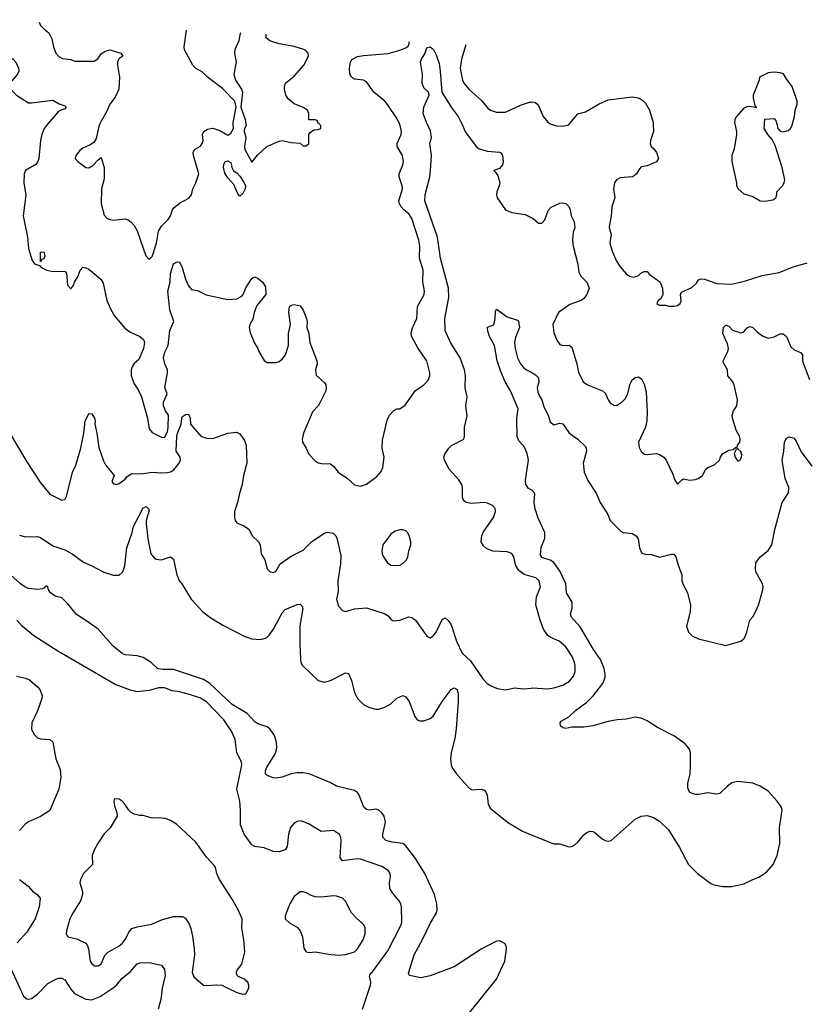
# Model space of a CAD drawing. Header units: inches. Extents: x 1682530 to 1839546, y 640742 to 791647.
# Tile 452 of 656: x 1706611 to 1711817, y 784163 to 790691. Entities that reach past the tile are written whole.
import ezdxf

# ---------------------------------------------------------------- set-up
doc = ezdxf.new("R2010")
doc.units = ezdxf.units.IN
doc.header["$MEASUREMENT"] = 0
for name, color, linetype in [('B7708', 7, 'Continuous'), ('B7709', 7, 'Continuous'), ('B7718', 7, 'Continuous'), ('B7719', 7, 'Continuous')]:
    doc.layers.add(name, color=color, linetype=linetype)

msp = doc.modelspace()

# ---------------------------------------------------------------- linework, layer by layer
at = {"layer": 'B7708', "color": 5}
for points, elevation in [([(1706797.8, 790000), (1706772.3, 789970), (1706756.8, 789930), (1706749, 789889), (1706738, 789770), (1706732, 789750), (1706717, 789730), (1706650, 789691.2), (1706641.5, 789670), (1706639.6, 789610), (1706651.7, 789528.3), (1706633.7, 789390), (1706662.4, 789250), (1706670, 789174), (1706694.4, 789094.4), (1706710, 789072), (1706742, 789062), (1706752, 789050), (1706792, 789030), (1706830, 789021.6), (1706910, 789022.8), (1706920.7, 789010), (1706926.8, 788930), (1706950, 788906), (1706970, 788932), (1706973.6, 788950), (1706998, 788990), (1707011.8, 789030), (1707029.7, 789050.3), (1707050, 789046.7), (1707070, 789036.5), (1707147.7, 788970), (1707164.1, 788944.1), (1707189, 788829), (1707213.3, 788773.3), (1707238, 788730), (1707310, 788643), (1707340.9, 788620.9), (1707406.8, 788590), (1707430.4, 788570), (1707437.1, 788550), (1707432.2, 788510), (1707401.3, 788438.7), (1707370, 788412), (1707356.4, 788390), (1707349, 788370), (1707349.1, 788330), (1707370, 788277.3), (1707396.7, 788236.7), (1707419.3, 788190), (1707458.7, 788050), (1707470, 787978.8), (1707490, 787954.9), (1707550, 787922), (1707570, 787921.6), (1707590, 787958), (1707594.6, 787990), (1707596.1, 788070), (1707577.3, 788097.3), (1707564.1, 788130), (1707565, 788155), (1707589.2, 788210), (1707573.2, 788253.2), (1707590.7, 788350), (1707590.2, 788370.2), (1707573.6, 788410), (1707564.3, 788450), (1707572.7, 788487.2), (1707595.7, 788530), (1707605, 788630), (1707633.2, 788690), (1707606.3, 788766.3), (1707592.7, 788890), (1707607.1, 788950), (1707611.1, 789008.9), (1707630, 789072.4), (1707650, 789083), (1707670, 789086), (1707687.8, 789047.8), (1707710.3, 788970), (1707730, 788926.8), (1707750, 788903), (1707790, 788896.3), (1707846.7, 788866.7), (1707990, 788836.5), (1708050, 788840.9), (1708082, 788858), (1708091.8, 788870), (1708110, 788914), (1708150, 788976), (1708158.6, 788981.4), (1708170, 788986.8), (1708190, 788977.3), (1708219.1, 788950), (1708239, 788919), (1708242, 788870), (1708183.4, 788796.6), (1708165.5, 788750), (1708155.5, 788704.5), (1708136, 788670), (1708130.8, 788650), (1708138, 788618), (1708166.4, 788546.4), (1708190, 788512), (1708196, 788490), (1708230, 788432), (1708250, 788418), (1708310, 788417.3), (1708330, 788424), (1708350, 788440.7), (1708371.6, 788470), (1708391.8, 788530), (1708391.8, 788610), (1708405.1, 788670), (1708395.1, 788750), (1708399, 788790), (1708410, 788798.8), (1708430, 788802), (1708470, 788793), (1708490, 788764.9), (1708511.8, 788710), (1708516.5, 788690), (1708513, 788650), (1708527, 788610), (1708533.7, 788550), (1708579.1, 788430), (1708582, 788410), (1708570.6, 788370), (1708575.2, 788335.2), (1708630, 788282.8), (1708639.1, 788270), (1708643, 788250), (1708639.1, 788230), (1708600.4, 788150), (1708588.5, 788130), (1708552.4, 788090), (1708542, 788070), (1708492, 787950), (1708483, 787910), (1708485.5, 787890), (1708510, 787851), (1708526, 787810), (1708570, 787765.5), (1708590, 787753.4), (1708610, 787748.4), (1708670, 787746), (1708690.3, 787730.3), (1708722, 787690), (1708783.8, 787650), (1708830, 787606.4), (1708870, 787597.6), (1708910, 787610.4), (1708977.5, 787662.5), (1709005.3, 787694.7), (1709017.5, 787722.5), (1709026.9, 787790), (1709013.3, 787850), (1709015.8, 787904.2), (1709045.3, 788034.7), (1709060.9, 788070), (1709090, 788100.7), (1709110, 788110.8), (1709130, 788111.3), (1709164.7, 788135.3), (1709232.7, 788230), (1709290, 788270.6), (1709318.5, 788301.5), (1709327.8, 788330), (1709327.8, 788350), (1709309.6, 788430), (1709251.6, 788511.6), (1709206.6, 788593.4), (1709205.4, 788614.6), (1709212.9, 788647.1), (1709243.6, 788710), (1709247.2, 788790), (1709292, 788870), (1709293.5, 788890), (1709282.6, 788950), (1709283.9, 789030), (1709259.7, 789110), (1709262.3, 789190), (1709255.6, 789230), (1709210, 789373.6), (1709190, 789403.5), (1709156, 789430), (1709138.4, 789450), (1709127, 789470), (1709122.8, 789490), (1709147.6, 789570), (1709146, 789590), (1709126, 789650), (1709126.2, 789670), (1709150.7, 789729.3), (1709154, 789750), (1709147.6, 789790), (1709112.1, 789850), (1709112.9, 789870), (1709138.9, 789930), (1709140.7, 789950), (1709133.2, 789990), (1709128.4, 790000)], 860), ([(1707142.8, 790000), (1707136.5, 789983.5), (1707117.3, 789902.7), (1707102.8, 789877.2), (1707079.1, 789860.9), (1707030, 789839.5), (1707010, 789823.7), (1706983, 789790), (1706978.8, 789770), (1706996, 789750), (1707050, 789710.6), (1707070, 789707.7), (1707095.2, 789724.8), (1707130, 789762.8), (1707150, 789778), (1707171.5, 789710), (1707170, 789636), (1707153.6, 789570), (1707150.8, 789470.8), (1707170, 789394), (1707190, 789372.4), (1707210, 789365.2), (1707230, 789361.3), (1707310, 789370.6), (1707330, 789364.9), (1707350, 789348), (1707370, 789325.5), (1707390.2, 789290.2), (1707446.2, 789126.2), (1707470, 789101), (1707490, 789122), (1707517.4, 789210), (1707531, 789289), (1707550, 789322.8), (1707594.5, 789365.5), (1707610, 789390.6), (1707623.5, 789430), (1707634.9, 789445.1), (1707670, 789474), (1707732.1, 789507.9), (1707748.7, 789530), (1707758, 789570), (1707779.2, 789610), (1707797.4, 789670), (1707763, 789790), (1707761.6, 789810), (1707769.7, 789830.3), (1707810, 789853), (1707821.3, 789870), (1707826, 789890), (1707823.1, 789930), (1707830.9, 789950), (1707854.6, 789965.4), (1707890, 789972.1), (1707936.4, 789956.4), (1707990, 789924.7), (1708010, 789939.5), (1708027.8, 789970), (1708026.6, 790000)], 880), ([(1708110.1, 790000), (1708112, 789990), (1708101.8, 789970), (1708098.9, 789950), (1708110.2, 789910), (1708101.1, 789850), (1708103.5, 789830), (1708150, 789746), (1708190, 789794), (1708249.5, 789850.5), (1708330, 789886), (1708350, 789891), (1708410, 789876), (1708470, 789872), (1708490, 789854), (1708510, 789854), (1708526, 789870), (1708526, 789930), (1708536.4, 789943.6), (1708560.4, 789959.6), (1708590, 789962), (1708606, 789970), (1708606, 789990), (1708595.2, 790000)], 880), ([(1710000, 786999.9), (1709953.5, 787013.5), (1709918.3, 787038.3), (1709898.5, 787070), (1709886.5, 787130), (1709872.7, 787152.7), (1709841.9, 787161.9), (1709746.2, 787166.2), (1709704.8, 787184.8), (1709683.4, 787203.4), (1709669.9, 787230), (1709672.9, 787270), (1709684.6, 787295.4), (1709751.2, 787390), (1709763.4, 787430), (1709761.8, 787450), (1709743.1, 787470), (1709710, 787486.3), (1709690, 787489.8), (1709603.3, 787483.3), (1709570, 787489.6), (1709558.9, 787498.9), (1709549.6, 787510), (1709545.3, 787525.3), (1709545.6, 787590), (1709539.8, 787610), (1709520.6, 787640.6), (1709457.6, 787710), (1709425.6, 787770), (1709422.4, 787790), (1709428, 787810), (1709454, 787850), (1709472.5, 787867.5), (1709554, 787910), (1709559, 787930), (1709558, 787990), (1709576.1, 788063.9), (1709566.9, 788130), (1709575.8, 788190), (1709563.1, 788250), (1709564.8, 788330), (1709558.2, 788370), (1709530.8, 788450), (1709464.7, 788550), (1709431.3, 788630), (1709428.2, 788710), (1709454.2, 788850), (1709453.6, 788910), (1709399, 789110), (1709380.6, 789250), (1709295.3, 789490), (1709297.7, 789530), (1709328, 789650), (1709333.8, 789690), (1709340.4, 789790), (1709329.8, 789869.8), (1709341, 789910), (1709334.2, 789954.2), (1709310.9, 790000)], 840), ([(1709539.9, 790000), (1709566, 789946), (1709636, 789850), (1709655.1, 789835.1), (1709710, 789819), (1709790, 789813.6), (1709798, 789810), (1709811.4, 789791.4), (1709814.6, 789750), (1709810, 789729.3), (1709790, 789703.7), (1709752, 789690), (1709762.8, 789682.8), (1709778.9, 789658.9), (1709792, 789610), (1709788.7, 789590), (1709772, 789550), (1709770.3, 789530), (1709776, 789510), (1709830, 789431), (1709873, 789413), (1709960.4, 789400.4), (1710000, 789380.3)], 840), ([(1710000, 787573.9), (1709983.5, 787583.5), (1709965, 787610), (1709962.4, 787637.6), (1709982.5, 787770), (1709974.1, 787814.1), (1709956.4, 787856.4), (1709919.3, 787899.3), (1709906.6, 787926.6), (1709906, 788050), (1709913.2, 788110), (1709863.6, 788230), (1709827.3, 788290), (1709798.3, 788358.3), (1709774, 788430), (1709758, 788530), (1709725.1, 788590), (1709713.2, 788626.8), (1709710, 788652), (1709752, 788668), (1709760.9, 788710), (1709763.1, 788756.9), (1709770, 788772), (1709841.1, 788721.1), (1709910, 788698.8), (1709917.3, 788690), (1709923, 788650), (1709895.8, 788584.2), (1709890.2, 788550), (1709893.4, 788510), (1709908.7, 788448.7), (1709929.4, 788409.4), (1709948, 788388), (1709970, 788370.3), (1710000, 788353.6)], 820), ([(1706555, 787935), (1706658.8, 787758.8), (1706750, 787621.3), (1706810, 787545.2), (1706890, 787504.9), (1706910, 787510.3), (1706922.2, 787530), (1706960.6, 787690), (1706982.8, 787737.2), (1707015.9, 787850), (1707035.3, 787950), (1707045.3, 788030), (1707070, 788080.5), (1707090, 788078), (1707105.7, 788050), (1707110.2, 788030), (1707108.2, 788008.2), (1707122.2, 787950), (1707135.1, 787855.1), (1707165.7, 787765.7), (1707180.4, 787740.4), (1707236.3, 787670), (1707222.4, 787630), (1707230, 787614.8), (1707250, 787608.4), (1707270, 787616.3), (1707310, 787644.9), (1707320.4, 787659.6), (1707350, 787680.2), (1707430, 787681.9), (1707490, 787691.9), (1707550, 787687.4), (1707590, 787689.5), (1707610, 787693.9), (1707632.6, 787707.4), (1707667.3, 787750), (1707676.1, 787770), (1707674.2, 787790), (1707647.1, 787830), (1707652.8, 787930), (1707657.7, 787950), (1707681.6, 788010), (1707684.8, 788050), (1707690, 788059.5), (1707710, 788073.4), (1707730, 788076), (1707740.7, 788050), (1707744, 788010), (1707810.6, 787930.6), (1707850, 787917.3), (1707890, 787914.4), (1707990, 787950.6), (1708050, 787956.3), (1708070, 787946), (1708101.4, 787901.4), (1708110.8, 787870), (1708115.5, 787750), (1708093.4, 787670), (1708084.4, 787610), (1708066.7, 787550), (1708055.3, 787490), (1708035.5, 787430), (1708034, 787390), (1708038.8, 787370), (1708050, 787356), (1708096.1, 787336.1), (1708120.4, 787320.4), (1708130.7, 787310), (1708151, 787270), (1708194, 787230), (1708204, 787210), (1708211, 787150), (1708236, 787110), (1708251, 787050), (1708270, 787031), (1708290, 787026), (1708302, 787030), (1708310, 787036), (1708337.5, 787082.5), (1708410, 787134.4), (1708490, 787173.1), (1708547.9, 787232.1), (1708630, 787286.3), (1708650, 787292.9), (1708687.7, 787287.7), (1708705.3, 787270), (1708712.8, 787252.8), (1708738, 787138), (1708736.9, 787083.1), (1708719.1, 786970), (1708720.7, 786899.3), (1708710.4, 786850), (1708723.6, 786803.6), (1708750, 786773.4), (1708770, 786766.8), (1708830, 786785.5), (1708910, 786792.4), (1709032.1, 786752.1), (1709055.6, 786735.6), (1709073, 786713), (1709090, 786705.5), (1709130, 786710.4), (1709190, 786732.7), (1709210, 786727.7), (1709233, 786710), (1709310, 786604), (1709330, 786593.4), (1709350, 786604.9), (1709370, 786630.6), (1709410, 786714), (1709430, 786725.5), (1709450, 786708.4), (1709470, 786678.4), (1709505.4, 786570), (1709542.6, 786490), (1709599.4, 786439.4), (1709680, 786320), (1709709.2, 786289.2), (1709730, 786275.8), (1709775.8, 786255.8), (1709830, 786248.7), (1709890, 786261.3), (1709950, 786254.9), (1710000, 786259.9)], 840), ([(1706610, 787273), (1706650, 787262), (1706730, 787264.9), (1706750, 787258.4), (1706830, 787202.6), (1706910, 787175.3), (1706958.8, 787150), (1707033.3, 787093.3), (1707090, 787070.3), (1707169, 787029), (1707230, 787008.8), (1707270, 787008.5), (1707290, 787025.5), (1707298.7, 787041.3), (1707307, 787073), (1707321.5, 787190), (1707356.4, 787290), (1707365.7, 787330), (1707426.3, 787450), (1707430, 787455.5), (1707450, 787463), (1707465.8, 787445.8), (1707466.4, 787430), (1707448.4, 787371.6), (1707448.4, 787350), (1707461.1, 787250), (1707481.1, 787150), (1707502, 787122), (1707514.4, 787114.4), (1707550, 787110.4), (1707610, 787130.8), (1707630, 787114), (1707651.6, 787010), (1707669.2, 786969.2), (1707686, 786950), (1707748.4, 786850), (1707825.3, 786765.3), (1707871.6, 786730), (1707956.3, 786676.3), (1708102, 786602), (1708150, 786585.5), (1708210, 786580.7), (1708246.9, 786593.1), (1708265.1, 786610), (1708292.4, 786650), (1708350, 786759.1), (1708370, 786781.6), (1708450, 786812.7), (1708470, 786816.3), (1708482.4, 786802.4), (1708486.6, 786786.6), (1708468.2, 786671.8), (1708466.6, 786553.4), (1708471.1, 786451.1), (1708474.6, 786430), (1708484.9, 786410), (1708590, 786310.3), (1708630, 786298), (1708670, 786308.8), (1708770, 786361.3), (1708790, 786356.3), (1708809, 786310), (1708830.2, 786230), (1708849, 786190), (1708890, 786151.5), (1708930, 786130.2), (1708970, 786120.2), (1708990, 786120.8), (1709030, 786132.6), (1709070, 786155.3), (1709110, 786193.4), (1709150.4, 786210.4), (1709170, 786200.7), (1709191.6, 786171.6), (1709230, 786071), (1709244, 786050), (1709261.6, 786041.6), (1709290, 786042.4), (1709330, 786058.7), (1709350, 786074), (1709411.1, 786170), (1709470, 786250.4), (1709490, 786260.4), (1709510, 786250.4), (1709517.2, 786217.2), (1709516.5, 786170), (1709502.8, 785990), (1709494.4, 785925.6), (1709470.1, 785830), (1709465.5, 785790), (1709469.4, 785750), (1709476.9, 785730), (1709505.8, 785690), (1709590, 785595.6), (1709610, 785585.8), (1709670, 785590.3), (1709690, 785582.6), (1709700.9, 785570), (1709709.1, 785550), (1709715.4, 785490), (1709730, 785462), (1709850, 785366.7), (1709944, 785310), (1710000, 785287.5)], 820), ([(1709590, 784104.9), (1709770.6, 784330), (1709825.1, 784450), (1709836.2, 784530), (1709835.1, 784550), (1709826.6, 784566.6), (1709790, 784583.7), (1709770, 784582), (1709670, 784528.2), (1709490, 784411.9), (1709330, 784352.8), (1709270, 784339.1), (1709194, 784354), (1709188.2, 784370), (1709226, 784490), (1709283.2, 784596.8), (1709330, 784699.3), (1709372.7, 784770), (1709377.7, 784790), (1709374.4, 784830), (1709359.8, 784890), (1709294.8, 785030), (1709233.5, 785130), (1709170, 785214.7), (1709149.8, 785229.8), (1709078.7, 785238.7), (1709037.2, 785250), (1709017.6, 785270), (1709016.9, 785290), (1709034.8, 785370), (1709026.6, 785410), (1709010, 785433), (1708990, 785451.1), (1708970, 785457.7), (1708930, 785451), (1708910, 785455.3), (1708891.1, 785470), (1708861.2, 785550), (1708850, 785566.9), (1708830, 785579.7), (1708710, 785609.8), (1708672, 785632), (1708530, 785690.9), (1708490, 785698.5), (1708450, 785697.7), (1708410, 785690.9), (1708350, 785669.7), (1708310, 785662.4), (1708290, 785664.5), (1708250, 785680.9), (1708240.9, 785690), (1708239.6, 785710), (1708246.9, 785730), (1708301.4, 785818.6), (1708312.9, 785850), (1708314.2, 785870), (1708309.7, 785910), (1708298.3, 785950), (1708267.6, 785990), (1708250, 786002.6), (1708190, 786023.1), (1708170, 786036.8), (1708118, 786090), (1708019.1, 786150), (1707870, 786289.2), (1707830, 786315.4), (1707630, 786382.9), (1707562.5, 786382.5), (1707527.4, 786387.4), (1707482, 786430), (1707430, 786463.2), (1707390, 786473.4), (1707310, 786480.9), (1707290, 786489.7), (1707230, 786538.5), (1707130.9, 786650), (1707050, 786707.6), (1706986.4, 786746.4), (1706930, 786817.4), (1706890, 786856.9), (1706845.2, 786870), (1706816, 786890), (1706802, 786910), (1706798, 786930), (1706790, 786938), (1706776, 786924), (1706762, 786918), (1706730, 786913.2), (1706670, 786920.7), (1706646, 786930), (1706617.2, 786950), (1706549.3, 787010)], 820), ([(1708882.7, 784130), (1708936.2, 784290), (1708937.6, 784310), (1708929.4, 784350), (1708934.1, 784365.9), (1708950, 784377.8), (1709050, 784518.3), (1709138.5, 784690), (1709143.1, 784710), (1709141.7, 784810), (1709137.4, 784830), (1709126.6, 784850), (1709081.5, 784901.5), (1709064, 784930), (1709061, 784970), (1709068.5, 785010), (1709065.1, 785030), (1709052.1, 785050), (1709010, 785077.1), (1708870, 785125), (1708850, 785127), (1708750, 785114.7), (1708733.6, 785133.6), (1708741.7, 785250), (1708738.9, 785270), (1708729.7, 785289.7), (1708690, 785315.6), (1708608.3, 785308.3), (1708530, 785356.9), (1708493.5, 785373.5), (1708470, 785378.9), (1708450, 785375.1), (1708430, 785364), (1708405, 785335), (1708392, 785290), (1708383.1, 785210), (1708370, 785186.9), (1708330, 785173.7), (1708290, 785175.1), (1708230, 785200.4), (1708170, 785208.4), (1708150, 785219.7), (1708097.7, 785290), (1708073.6, 785353.6), (1708073.8, 785450), (1708068.8, 785508.8), (1708049.8, 785590), (1708083.1, 785750), (1708080.3, 785770), (1708050.6, 785830), (1708038.1, 785918.1), (1708014.2, 785974.2), (1707964, 786050), (1707850, 786169.1), (1707810, 786191.7), (1707737, 786217), (1707670, 786235.7), (1707621, 786241.1), (1707570, 786262), (1707530, 786260.5), (1707470, 786244.2), (1707390, 786235.5), (1707345.2, 786245.2), (1707243.6, 786283.6), (1706863.9, 786503.9), (1706705.3, 786605.3), (1706628.3, 786670), (1706591.3, 786710)], 840), ([(1706590, 786338.9), (1706650, 786326), (1706675.3, 786315.3), (1706730, 786267.7), (1706743.8, 786250), (1706760.5, 786210), (1706758, 786190), (1706730, 786109), (1706692, 786030), (1706690, 785986), (1706708.9, 785948.9), (1706730, 785930.5), (1706750, 785923.1), (1706810, 785917.6), (1706830, 785900.7), (1706851, 785790), (1706878.7, 785718.7), (1706884.1, 785670), (1706870.1, 785589.9), (1706811.1, 785448.9), (1706750, 785408), (1706670, 785373.6), (1706650, 785358.4), (1706610, 785315.6)], 840), ([(1706610.4, 784990), (1706667.1, 784947.1), (1706698.7, 784910), (1706729.3, 784889.3), (1706746.5, 784866.5), (1706740.2, 784810), (1706713.8, 784730), (1706657.9, 784642.1), (1706594.8, 784570)], 840), ([(1706539, 784430), (1706637.1, 784217.1), (1706659.1, 784199.1), (1706670, 784196.3), (1706690, 784201.6), (1706730, 784230.4), (1706798.4, 784301.6), (1706850, 784329.3), (1706870, 784336.5), (1706890, 784337.3), (1706910, 784325.5), (1706950, 784262.8), (1706975.2, 784235.2), (1707050, 784196.5), (1707090, 784193.2), (1707145.4, 784214.6), (1707230, 784271.1), (1707252.8, 784290), (1707290, 784336.1), (1707342.4, 784377.6), (1707390, 784431.4), (1707410, 784438.5), (1707470, 784440.2), (1707550, 784421.6), (1707570, 784394.8), (1707574.1, 784354.1), (1707554.8, 784270), (1707545.4, 784194.6), (1707529, 784130)], 840)]:
    msp.add_lwpolyline(points, dxfattribs=dict(at, elevation=elevation))
at = {"layer": 'B7708', "color": 5, "elevation": 860}
for points in [[(1708070, 789520.4), (1708055.5, 789535.5), (1708030, 789598.9), (1707990, 789642.6), (1707970, 789674), (1707961.5, 789710), (1707962.9, 789730), (1707972.7, 789750), (1707990, 789755.2), (1708010, 789744), (1708017.4, 789710), (1708027.8, 789687.8), (1708050, 789675.2), (1708070, 789652.5), (1708099.4, 789610), (1708107.9, 789590), (1708105.3, 789570), (1708090, 789538.9)], [(1706750, 789086), (1706748, 789150), (1706770, 789151.3), (1706776.9, 789123.1), (1706770, 789106), (1706758, 789102)], [(1709150, 787309.2), (1709130.9, 787309.1), (1709099.8, 787300.2), (1709070, 787279), (1709017.3, 787210), (1709010.5, 787170), (1709013, 787150), (1709022, 787130), (1709047.7, 787090), (1709060.7, 787080.7), (1709070, 787075.5), (1709110, 787072.7), (1709130, 787075.5), (1709150, 787086), (1709174.5, 787110), (1709182.9, 787130), (1709189.7, 787170.3), (1709203.7, 787210), (1709203.7, 787230), (1709191.7, 787271.7), (1709181.2, 787290), (1709170, 787301.2)], [(1707254, 785526), (1707238, 785522), (1707234, 785506), (1707241, 785470), (1707255.3, 785435.3), (1707256, 785410), (1707210, 785334), (1707170, 785293.2), (1707130, 785232.7), (1707107, 785190), (1707092.4, 785150), (1707093.4, 785090), (1707034, 785030), (1707013.4, 784990), (1707010.6, 784969.4), (1707027, 784910), (1707027.2, 784890), (1707013.4, 784850), (1706958.6, 784761.4), (1706943.8, 784730), (1706920.7, 784650), (1706918.8, 784630), (1706930, 784611.3), (1706990, 784596.4), (1707048.9, 784568.9), (1707061.3, 784550), (1707067, 784530), (1707078.7, 784450), (1707090.6, 784430), (1707110, 784418.7), (1707130, 784418.7), (1707150, 784430.6), (1707174.4, 784485.6), (1707192.5, 784507.5), (1707269.5, 784550), (1707290, 784567.2), (1707310, 784592.7), (1707336.5, 784643.5), (1707355.2, 784664.8), (1707390, 784676.5), (1707485.6, 784694.4), (1707550, 784722), (1707630, 784746), (1707690, 784744.9), (1707710, 784734.8), (1707735.1, 784695.1), (1707745.8, 784665.8), (1707755.5, 784615.5), (1707767.5, 784530), (1707768.4, 784490), (1707753.4, 784373.4), (1707764.5, 784344.5), (1707830, 784290.4), (1707850, 784287.2), (1707912.4, 784292.4), (1707950.4, 784290.4), (1708050, 784242), (1708088.9, 784231.1), (1708110, 784231.3), (1708129.3, 784270.7), (1708129.4, 784290), (1708122.9, 784310), (1708098, 784330), (1708056, 784350), (1708044.5, 784370), (1708052, 784390), (1708082.9, 784430), (1708103.6, 784510), (1708096.9, 784590), (1708083.7, 784670), (1708084.5, 784730), (1708059.6, 784790), (1708019.8, 784859.8), (1707935.1, 784990), (1707918.4, 785030), (1707909.5, 785070), (1707901.7, 785081.7), (1707850, 785139.5), (1707777.5, 785237.5), (1707650, 785357.2), (1707610, 785382), (1707575.1, 785395.1), (1707530, 785399.5), (1707490, 785397.2), (1707430, 785414), (1707405.4, 785414.6), (1707370, 785424), (1707350, 785434), (1707334, 785450), (1707308.7, 785490), (1707290, 785508.7), (1707270, 785522)], [(1708490, 784909.3), (1708470, 784909.3), (1708430, 784877.2), (1708400.7, 784830), (1708370.7, 784750), (1708370.8, 784730), (1708401.3, 784701.3), (1708450, 784674), (1708470, 784650.8), (1708484.4, 784610), (1708494.6, 784534.6), (1708510, 784510.6), (1708530, 784505.5), (1708569.7, 784510.3), (1708673.5, 784493.5), (1708730, 784489.6), (1708767.2, 784492.8), (1708810, 784503.7), (1708828.6, 784511.4), (1708848.5, 784530), (1708886.2, 784590), (1708901, 784630), (1708900.5, 784670), (1708891.5, 784690), (1708837.8, 784737.8), (1708809.7, 784770), (1708770, 784846), (1708750, 784867.3), (1708710, 784880.5), (1708690, 784881.6), (1708610, 784873.3), (1708570, 784875.1), (1708543.3, 784883.3), (1708510, 784902.7)]]:
    msp.add_lwpolyline(points, close=True, dxfattribs=at)
at = {"layer": 'B7709', "color": 5}
for points, elevation in [([(1706411.4, 790690.9), (1706416.6, 790670), (1706412.5, 790610), (1706436.5, 790536.5), (1706509.4, 790469.4), (1706568.9, 790428.9), (1706585.5, 790410), (1706603.8, 790370), (1706605.5, 790350), (1706595.5, 790330), (1706546.9, 790273.1), (1706542, 790250), (1706550.5, 790230), (1706590, 790190.4), (1706670, 790140.5), (1706690, 790139.3), (1706830, 790157.3), (1706873, 790133), (1706910, 790118.8), (1706918.8, 790110), (1706910, 790099), (1706874.4, 790085.6), (1706863.1, 790076.9), (1706797.8, 790000)], 860), ([(1706740.9, 790673.5), (1706750, 790653), (1706770, 790630.4), (1706804.4, 790604.4), (1706823.4, 790563.4), (1706835.3, 790510), (1706850.2, 790470), (1706870, 790446.7), (1706894.6, 790434.6), (1706950, 790427.3), (1706976.4, 790416.4), (1706995.1, 790415.1), (1707103.6, 790416.4), (1707127.8, 790432.2), (1707150, 790463.8), (1707178.3, 790481.7), (1707208.3, 790491.7), (1707280.3, 790470), (1707295.3, 790450), (1707267.8, 790432.2), (1707259, 790410), (1707258.4, 790390), (1707273.2, 790310), (1707268.9, 790230), (1707243.4, 790176.6), (1707208.5, 790130), (1707183.9, 790076.1), (1707150, 790019), (1707142.8, 790000)], 880), ([(1708026.6, 790000), (1708026.2, 790010), (1708045.6, 790110), (1708035.9, 790150), (1707953.9, 790233.9), (1707856.1, 790310), (1707822.7, 790342.7), (1707775.5, 790370), (1707758, 790390), (1707702.9, 790490), (1707702, 790510), (1707717.4, 790622)], 880), ([(1708074.3, 790603.1), (1708069.1, 790590.9), (1708063.4, 790550), (1708036.1, 790490), (1708033.7, 790470), (1708045.9, 790410), (1708030.9, 790330), (1708040.1, 790290), (1708081.1, 790230), (1708087.6, 790210), (1708077.2, 790110), (1708104.6, 790030), (1708110.1, 790000)], 880), ([(1708595.2, 790000), (1708587.3, 790007.3), (1708582, 790022), (1708570, 790026), (1708530, 790026), (1708526, 790030), (1708528, 790070), (1708518, 790090), (1708489.2, 790109.2), (1708430, 790134), (1708390, 790165.2), (1708375.1, 790190), (1708366, 790230), (1708366, 790250), (1708372.7, 790270), (1708430, 790315.5), (1708494.5, 790390), (1708524.5, 790450), (1708522.9, 790470), (1708507.1, 790487.1), (1708493.9, 790493.9), (1708430, 790512.9), (1708329.4, 790530), (1708269.5, 790550), (1708243.6, 790570), (1708244.5, 790594.1)], 880), ([(1709128.4, 790000), (1709112.9, 790032.9), (1709048.7, 790128.7), (1709029.9, 790149.9), (1708956.9, 790210), (1708910, 790279.3), (1708889.5, 790289.5), (1708830, 790296.3), (1708808.9, 790308.9), (1708798.5, 790330), (1708796.1, 790370), (1708803.1, 790410), (1708812.5, 790427.5), (1708850, 790446.8), (1708890, 790454.3), (1709053, 790467), (1709130, 790489.2), (1709170, 790505.3), (1709184.4, 790515.6), (1709192.8, 790530), (1709191.6, 790544.1)], 860), ([(1709310.9, 790000), (1709305.8, 790010), (1709285.4, 790070), (1709289.6, 790110), (1709325.2, 790190), (1709319, 790210), (1709290, 790239), (1709278, 790270), (1709280.5, 790330), (1709266, 790410), (1709272.7, 790430), (1709295.1, 790464.9), (1709310, 790504.7), (1709330, 790510.8), (1709352.3, 790492.3), (1709370, 790458), (1709390, 790401), (1709398.2, 790350), (1709408.4, 790210), (1709470.3, 790110), (1709515.8, 790050), (1709539.9, 790000)], 840), ([(1709567.4, 790524.2), (1709539.3, 790430), (1709530.2, 790370), (1709545.2, 790290), (1709554, 790270), (1709590, 790227.1), (1709670, 790156.5), (1709710, 790107.4), (1709730, 790091.8), (1709770, 790077), (1709830, 790078.5), (1709930, 790123.7), (1709990, 790143.8), (1710000, 790144.9)], 860)]:
    msp.add_lwpolyline(points, dxfattribs=dict(at, elevation=elevation))
at = {"layer": 'B7718', "color": 5}
for points, elevation in [([(1710128.5, 790000), (1710130, 789999.1), (1710170, 789987.7), (1710210, 789985.5), (1710250, 789994.9), (1710254.3, 790000)], 860), ([(1710808.7, 790000), (1710810.4, 789950), (1710790.6, 789890), (1710787.9, 789867.9), (1710796, 789850), (1710814.2, 789834.2), (1710830, 789811), (1710844.9, 789770), (1710830, 789747.8), (1710770, 789722), (1710730, 789715.3), (1710717.3, 789702.7), (1710698.8, 789670), (1710683.8, 789656.2), (1710670, 789649.6), (1710590, 789642), (1710566, 789630), (1710552.2, 789610), (1710546.7, 789570), (1710554.9, 789510), (1710534.4, 789450), (1710530.4, 789390), (1710518.9, 789330), (1710518, 789310), (1710530.4, 789270), (1710522.3, 789210), (1710536.3, 789156.3), (1710566.3, 789090), (1710590, 789052.7), (1710630, 789006.8), (1710652, 788990), (1710677.2, 788982.8), (1710710, 788992), (1710728, 789010), (1710750, 789022), (1710770, 789022), (1710782.8, 789002.8), (1710852.4, 788952.4), (1710870.5, 788910.5), (1710873.4, 788870), (1710859.8, 788840.2), (1710842, 788830), (1710832, 788810), (1710842, 788802), (1710850, 788798), (1710890, 788798), (1710910.9, 788790.9), (1710950, 788790.8), (1710970, 788796), (1710988.7, 788810), (1710994.8, 788825.2), (1710989.2, 788870), (1710996, 788884), (1711064.2, 788915.8), (1711095.6, 788944.4), (1711110, 788966.8), (1711127, 788973), (1711150, 788970.4), (1711230, 788942.8), (1711330, 788938.5), (1711420.9, 788959.1), (1711530, 788995.3), (1711644.2, 789015.8), (1711729, 789050), (1711830, 789078.8)], 860), ([(1711349.9, 790000), (1711361, 789950), (1711361, 789930), (1711345.2, 789834.8), (1711330.7, 789790), (1711330.7, 789750), (1711362, 789610), (1711362, 789590), (1711372, 789570), (1711410, 789536), (1711470, 789518), (1711518, 789490), (1711550, 789488.2), (1711602.7, 789497.3), (1711622, 789510), (1711629, 789530), (1711629.2, 789550), (1711665.2, 789590), (1711677.2, 789610), (1711681.2, 789630), (1711663.7, 789710), (1711617.2, 789857.2), (1711597.7, 789897.7), (1711569, 789930), (1711545.2, 789970), (1711546.6, 790000)], 880), ([(1711627.4, 790000), (1711634.8, 789970), (1711650, 789951), (1711670, 789947.3), (1711703.7, 789956.3), (1711719, 789970), (1711729.3, 789990), (1711732, 790000)], 880), ([(1710000, 789380.3), (1710013.4, 789373.4), (1710050, 789342), (1710070, 789342), (1710090, 789364.7), (1710113.8, 789426.2), (1710131.9, 789448.1), (1710190, 789474.8), (1710210, 789476), (1710230, 789471.3), (1710250, 789452), (1710259.1, 789430), (1710266, 789390), (1710286.3, 789350), (1710288.9, 789310), (1710278, 789282), (1710273.4, 789230), (1710278.6, 789190), (1710310, 789071), (1710317.3, 789017.3), (1710330.1, 788990.1), (1710368.5, 788950), (1710384.4, 788910), (1710370.2, 788870), (1710350, 788841.7), (1710330.7, 788829.3), (1710257.4, 788802.6), (1710181.9, 788750), (1710144.6, 788670), (1710150, 788617.6), (1710170, 788565.3), (1710190, 788537.4), (1710210, 788530.2), (1710253.1, 788533.1), (1710270, 788520.7), (1710303.8, 788410), (1710314.6, 788354.6), (1710344, 788290), (1710374, 788270), (1710472.4, 788230), (1710492.5, 788212.5), (1710510.1, 788170), (1710524.4, 788150), (1710550, 788133.2), (1710570, 788135.2), (1710603, 788157), (1710622.8, 788177.2), (1710640.7, 788210), (1710654.8, 788270), (1710670, 788303.8), (1710690, 788319.5), (1710710, 788323.1), (1710731.8, 788310), (1710750, 788274.8), (1710763.4, 788223.4), (1710768.2, 788091.8), (1710766.3, 788030), (1710757.7, 787990), (1710712.4, 787890), (1710715.6, 787855.6), (1710728.7, 787828.7), (1710750.4, 787810.4), (1710770, 787808), (1710830, 787814.4), (1710850, 787808.2), (1710879.1, 787790), (1710894.9, 787770), (1710938.8, 787678.8), (1710950, 787642), (1710970, 787612), (1710999, 787641), (1711010, 787646), (1711050, 787637.3), (1711090, 787642.8), (1711108, 787650), (1711135.3, 787670), (1711158, 787710), (1711170, 787722), (1711218, 787742), (1711248.7, 787770), (1711254, 787790), (1711267.2, 787812.8), (1711310, 787836), (1711338, 787842), (1711354, 787854), (1711366, 787854), (1711368, 787870), (1711384, 787890), (1711386, 787910), (1711380.9, 787930), (1711359.3, 787970), (1711333.7, 788050), (1711332.4, 788070), (1711341.6, 788098.4), (1711363.6, 788130), (1711366.9, 788170), (1711345.3, 788270), (1711336.8, 788290), (1711304.4, 788330), (1711300.7, 788370), (1711275.4, 788415.4), (1711272.7, 788430), (1711304, 788490), (1711307.3, 788510), (1711301.8, 788541.8), (1711269.6, 788610), (1711275.3, 788650), (1711290, 788664.7), (1711310, 788658), (1711333.4, 788633.4), (1711390, 788614.8), (1711410, 788620.7), (1711431.3, 788648.7), (1711450, 788657.6), (1711470, 788650.3), (1711500, 788620), (1711534.1, 788594.1), (1711570, 788580.1), (1711610, 788587.7), (1711650, 788607.5), (1711670, 788608.7), (1711692.5, 788590), (1711721.7, 788521.7), (1711742.7, 788502.7), (1711784.4, 788484.4), (1711797.6, 788470), (1711798.9, 788430), (1711804.6, 788410), (1711844.7, 788304.7)], 840), ([(1710000, 788353.6), (1710030, 788336.9), (1710050, 788315.5), (1710051.2, 788290), (1710040.2, 788250), (1710044.5, 788224.5), (1710054.9, 788194.9), (1710070, 788171), (1710084.5, 788124.5), (1710112.3, 788070), (1710125.2, 788025.2), (1710150, 788004.9), (1710190, 788015.5), (1710210, 788010.4), (1710250, 787954.8), (1710273.2, 787933.2), (1710310.5, 787910.5), (1710360.4, 787860.4), (1710365.5, 787850), (1710366, 787830), (1710344.4, 787750), (1710350.5, 787690), (1710375.6, 787635.6), (1710430, 787550.7), (1710456.9, 787490), (1710508, 787410), (1710524, 787370), (1710597.1, 787297.1), (1710610, 787290.6), (1710670, 787283.8), (1710695.5, 787270), (1710710.3, 787250), (1710718, 787190), (1710734, 787154), (1710764.9, 787144.9), (1710790, 787148), (1710850, 787128.4), (1710930, 787147.3), (1710946.4, 787146.4), (1710958.8, 787130), (1710973.4, 787073.4), (1710998.8, 787010), (1710999.5, 786970), (1711005.3, 786950), (1711035.3, 786890), (1711056, 786810), (1711054.4, 786765.6), (1711030.6, 786670), (1711042, 786630), (1711066.6, 786606.6), (1711110, 786585.7), (1711290, 786542.4), (1711388.7, 786570), (1711410, 786586.8), (1711418.3, 786601.7), (1711430, 786631.3), (1711449.4, 786710), (1711470, 786731.3), (1711489.4, 786770), (1711506.6, 786810), (1711536.3, 786910), (1711538.7, 786930), (1711533, 786950), (1711489.6, 787030), (1711486, 787050), (1711489.6, 787090), (1711518, 787130), (1711570, 787172.4), (1711595.3, 787210), (1711615, 787310), (1711664.2, 787490), (1711705.9, 787554.1), (1711706.9, 787590), (1711683.8, 787650), (1711663.1, 787770), (1711674.2, 787830), (1711678.9, 787890), (1711690, 787914.8), (1711710, 787926), (1711737.7, 787917.7), (1711757.4, 787897.4), (1711790, 787825.5), (1711859.5, 787730)], 820), ([(1710000, 785287.5), (1710150, 785227.1), (1710190, 785226), (1710250, 785206.9), (1710270, 785209), (1710290, 785219.6), (1710310, 785238), (1710350, 785285.8), (1710370, 785302.4), (1710390, 785310.2), (1710410, 785309), (1710422, 785302), (1710470, 785260.3), (1710490, 785248.4), (1710510, 785243.8), (1710530, 785248), (1710690, 785390.4), (1710730, 785410.4), (1710770, 785414.9), (1710810, 785401.6), (1710850, 785378), (1710910, 785319.1), (1710982.2, 785202.2), (1711042.4, 785090), (1711101.6, 785030), (1711190, 784963.7), (1711210, 784954.9), (1711270, 784944.2), (1711330, 784944.4), (1711410, 784961.6), (1711468.7, 784991.3), (1711510, 785006), (1711560.5, 785039.5), (1711603.5, 785090), (1711629.7, 785150), (1711648.3, 785230), (1711645.3, 785334.7), (1711662.9, 785450), (1711658.4, 785470), (1711629.6, 785510), (1711570, 785575.6), (1711518, 785610), (1711470, 785629.7), (1711370, 785639.7), (1711329.1, 785630.9), (1711300.5, 785610), (1711250, 785561.6), (1711230, 785555.1), (1711170, 785566), (1711110, 785553.6), (1711090, 785553.6), (1711062.3, 785562.3), (1711049.4, 785570), (1711037.6, 785597.6), (1711037.4, 785630), (1711052.9, 785690), (1711057, 785737), (1711056, 785830), (1711052.3, 785850), (1711043.9, 785863.9), (1711021.1, 785890), (1710950, 785941.4), (1710837.2, 785997.2), (1710770, 786042.6), (1710730, 786059.7), (1710690, 786066), (1710630, 786054), (1710569.7, 786049.7), (1710510, 786038.3), (1710410, 786008.4), (1710350, 786000.7), (1710270, 785999.8), (1710230, 785991.6), (1710210, 785995.1), (1710195.1, 786010), (1710192.7, 786030), (1710200.1, 786039.9), (1710250, 786068.5), (1710294.8, 786110), (1710370, 786166.7), (1710411.7, 786208.3), (1710475.8, 786290), (1710490.4, 786329.6), (1710491.2, 786350), (1710483.4, 786390), (1710459.9, 786450), (1710414.4, 786514.4), (1710324.5, 786664.5), (1710267.4, 786730), (1710260.9, 786750), (1710271.4, 786790), (1710272.1, 786830), (1710234, 786890), (1710229.8, 786950), (1710193.2, 787033.2), (1710150, 787092.3), (1710127, 787107), (1710070, 787125.8), (1710061.4, 787141.4), (1710066.5, 787193.5), (1710090, 787250.6), (1710091.2, 787290), (1710046.8, 787386.8), (1710027.1, 787447.1), (1710019.9, 787490), (1710025.4, 787550), (1710006.6, 787570), (1710000, 787573.9)], 820), ([(1710000, 786259.9), (1710010, 786260.9), (1710110, 786255.3), (1710150, 786260.9), (1710210, 786278.3), (1710254.5, 786305.5), (1710281.1, 786338.9), (1710291.1, 786370), (1710292.6, 786410), (1710288.3, 786430), (1710272.6, 786470), (1710230, 786533.3), (1710185.1, 786570), (1710130, 786594.7), (1710110, 786608.4), (1710082.4, 786650), (1710059.7, 786710), (1710031.1, 786811.1), (1710035.4, 786864.6), (1710062, 786930), (1710054, 786970), (1710030.8, 786990.8), (1710000, 786999.9)], 840)]:
    msp.add_lwpolyline(points, dxfattribs=dict(at, elevation=elevation))
at = {"layer": 'B7718', "color": 5, "elevation": 840}
msp.add_lwpolyline([(1711370, 787846), (1711358, 787842), (1711344.7, 787815.3), (1711351.3, 787790), (1711370, 787764.7), (1711390, 787774), (1711396, 787804), (1711390, 787828)], close=True, dxfattribs=at)
at = {"layer": 'B7719', "color": 5}
for points, elevation in [([(1711732, 790000), (1711745.2, 790050), (1711749, 790090), (1711762.7, 790130), (1711763.7, 790150), (1711730, 790248.7), (1711694.2, 790294.2), (1711671.9, 790331.9), (1711650, 790339), (1711610, 790342), (1711570, 790338), (1711514, 790310), (1711512, 790290), (1711471, 790190), (1711471, 790170), (1711482, 790122), (1711494, 790106), (1711450, 790115.3), (1711430, 790114), (1711410, 790105.2), (1711360.7, 790050), (1711350.8, 790030), (1711347.7, 790010), (1711349.9, 790000)], 880), ([(1710000, 790144.9), (1710010, 790146), (1710030, 790141.6), (1710046.1, 790126.1), (1710080.5, 790050), (1710110, 790010.7), (1710128.5, 790000)], 860), ([(1710254.3, 790000), (1710310, 790066.4), (1710359.6, 790080.4), (1710450, 790132), (1710510, 790158.7), (1710670, 790179.3), (1710710, 790172.7), (1710737.7, 790157.7), (1710758, 790138), (1710784.6, 790090), (1710808.4, 790010), (1710808.7, 790000)], 860), ([(1711546.6, 790000), (1711548, 790032), (1711610, 790036), (1711622, 790022), (1711627.4, 790000)], 880)]:
    msp.add_lwpolyline(points, dxfattribs=dict(at, elevation=elevation))

doc.saveas('drawing.dxf')
